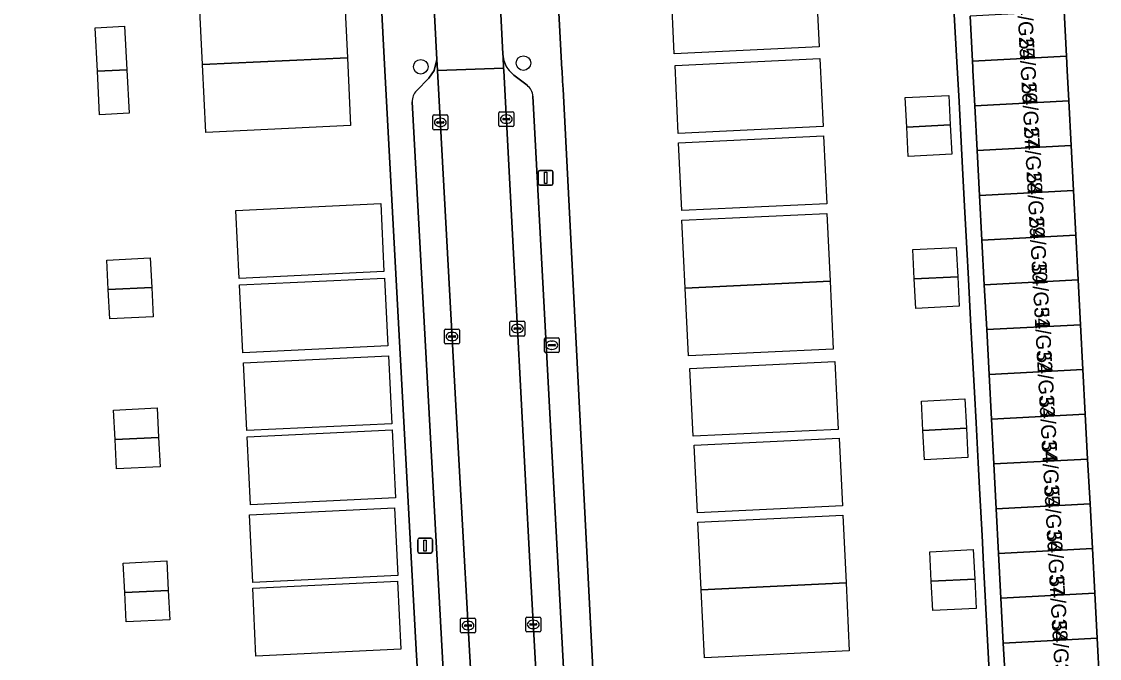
# Model space of a CAD drawing. Extents: x 158086 to 159499, y 382904 to 383981.
# Drawn here: x 158859.6 to 158932.1, y 383460.4 to 383503.3 of the extents above; entities that cross this region are included whole.
import ezdxf

# ---------------------------------------------------------------- set-up
doc = ezdxf.new("R2010")
doc.units = 0
for name, color, linetype in [('IMGEO_Boom', 7, 'Continuous'), ('IMGEO_Brandkraan', 7, 'Continuous'), ('IMGEO_Erf', 7, 'Continuous'), ('IMGEO_Kolk', 7, 'Continuous'), ('IMGEO_Lichtmast', 7, 'Continuous'), ('IMGEO_Pand', 7, 'Continuous'), ('IMGEO_Pand_nummerreeks', 7, 'Continuous'), ('IMGEO_Pand_vergunning_verleend', 7, 'Continuous'), ('IMGEO_Parkeervlak_open', 7, 'Continuous'), ('IMGEO_Rijbaan_lokaal_open', 7, 'Continuous'), ('IMGEO_Voetpad_open', 7, 'Continuous')]:
    doc.layers.add(name, color=color, linetype=linetype)

msp = doc.modelspace()

# ---------------------------------------------------------------- linework, layer by layer
at = {"layer": 'IMGEO_Boom'}
for centre in [(158893.355, 383500.499), (158886.445, 383500.25)]:
    msp.add_circle(centre, 0.489, dxfattribs=at)
at = {"layer": 'IMGEO_Brandkraan'}
for p, q in [((158894.841, 383481.997), (158895.693, 383481.997)), ((158894.766, 383481.071), (158894.766, 383481.923)), ((158895.025, 383481.491), (158895.025, 383481.503)), ((158895.463, 383481.454), (158895.065, 383481.454)), ((158895.068, 383481.54), (158895.466, 383481.54)), ((158895.254, 383481.777), (158895.279, 383481.777)), ((158895.509, 383481.503), (158895.509, 383481.491)), ((158895.767, 383481.923), (158895.767, 383481.071)), ((158895.693, 383480.997), (158894.841, 383480.997)), ((158895.277, 383481.217), (158895.252, 383481.217))]:
    msp.add_line(p, q, dxfattribs=at)
for points in [[(158894.841, 383481.997), (158895.693, 383481.997)], [(158894.766, 383481.071), (158894.766, 383481.923)], [(158895.767, 383481.923), (158895.767, 383481.071)], [(158895.693, 383480.997), (158894.841, 383480.997)]]:
    msp.add_lwpolyline(points, dxfattribs=at)
for centre, radius, start, end in [((158894.843, 383481.921), 0.0765, 91.55205, 178.44795), ((158894.843, 383481.921), 0.0765, 91.55205, 178.44795), ((158895.691, 383481.921), 0.0765, 1.55205, 88.44795), ((158895.691, 383481.921), 0.0765, 1.55205, 88.44795), ((158895.065, 383481.5), 0.0403, 85.87752, 175.75265), ((158895.062, 383481.49), 0.0366, 178.93798, 274.71019), ((158895.466, 383481.497), 0.043, 264.86636, 352.45326), ((158895.47, 383481.502), 0.0386, 1.73085, 96.63898), ((158894.843, 383481.073), 0.0765, 181.55205, 268.44795), ((158894.843, 383481.073), 0.0765, 181.55205, 268.44795), ((158895.691, 383481.073), 0.0765, 271.55205, 358.44795), ((158895.691, 383481.073), 0.0765, 271.55205, 358.44795)]:
    msp.add_arc(centre, radius, start, end, dxfattribs=at)
for centre, major_axis, ratio, start_param, end_param in [((158895.253, 383481.497), (-0.387, 0.002), 0.722429, 4.712389, 7.853982), ((158895.278, 383481.497), (-0.39, 0.002), 0.717154, 1.570796, 4.712389)]:
    msp.add_ellipse(centre, major_axis=major_axis, ratio=ratio, start_param=start_param, end_param=end_param, dxfattribs=at)
at = {"layer": 'IMGEO_Erf'}
for points in [[(158889.313, 383402.728), (158888.966, 383409.167), (158886.228, 383459.447), (158886.122, 383461.402), (158884.02, 383500), (158883.907, 383502.126), (158883.815, 383503.876), (158883.807, 383504.022), (158883.706, 383505.925), (158882.148, 383535.285), (158882.058, 383536.986), (158881.95, 383539.012), (158879.885, 383577.94), (158879.799, 383579.552), (158879.684, 383581.716), (158878.256, 383608.628), (158852.301, 383607.25)], [(158891.977, 383574.95), (158893.141, 383553.024), (158893.243, 383551.098), (158895.929, 383500.485), (158895.951, 383500.075), (158895.955, 383500), (158895.992, 383499.286), (158896.02, 383498.745), (158898.118, 383457.958), (158898.201, 383456.346), (158900.97, 383402.538)], [(158924.716, 383459.52), (158924.334, 383466.719), (158924.23, 383468.685), (158924.083, 383471.448), (158923.971, 383473.568), (158923.827, 383476.27), (158923.718, 383478.337), (158923.569, 383481.144), (158923.46, 383483.199), (158923.314, 383485.941), (158923.204, 383488.008), (158923.053, 383490.859), (158922.94, 383492.988), (158922.799, 383495.654), (158922.679, 383497.914), (158922.537, 383500.587), (158922.033, 383509.385)]]:
    msp.add_lwpolyline(points, dxfattribs=at)
at = {"layer": 'IMGEO_Kolk'}
for p, q in [((158891.777, 383497.224), (158892.629, 383497.224)), ((158887.261, 383496.079), (158887.261, 383496.931)), ((158887.336, 383497.005), (158888.188, 383497.005)), ((158887.52, 383496.499), (158887.52, 383496.511)), ((158887.563, 383496.548), (158887.961, 383496.548)), ((158887.749, 383496.785), (158887.774, 383496.785)), ((158888.004, 383496.511), (158888.004, 383496.499)), ((158888.262, 383496.931), (158888.262, 383496.079)), ((158891.702, 383496.298), (158891.702, 383497.15)), ((158891.961, 383496.718), (158891.961, 383496.73)), ((158892.399, 383496.681), (158892.001, 383496.681)), ((158892.004, 383496.767), (158892.402, 383496.767)), ((158892.19, 383497.004), (158892.215, 383497.004)), ((158892.445, 383496.73), (158892.445, 383496.718)), ((158892.703, 383497.15), (158892.703, 383496.298)), ((158888.188, 383496.005), (158887.336, 383496.005)), ((158887.958, 383496.462), (158887.56, 383496.462)), ((158887.772, 383496.225), (158887.747, 383496.225)), ((158892.629, 383496.224), (158891.777, 383496.224)), ((158892.213, 383496.444), (158892.188, 383496.444)), ((158892.45, 383482.191), (158892.45, 383483.043)), ((158892.525, 383483.117), (158893.377, 383483.117)), ((158892.938, 383482.897), (158892.963, 383482.897)), ((158893.451, 383483.043), (158893.451, 383482.191)), ((158888.044, 383481.657), (158888.044, 383482.509)), ((158888.119, 383482.583), (158888.971, 383482.583)), ((158888.303, 383482.077), (158888.303, 383482.089)), ((158888.741, 383482.04), (158888.343, 383482.04)), ((158888.346, 383482.126), (158888.744, 383482.126)), ((158888.532, 383482.363), (158888.557, 383482.363)), ((158888.787, 383482.089), (158888.787, 383482.077)), ((158889.045, 383482.509), (158889.045, 383481.657)), ((158893.377, 383482.117), (158892.525, 383482.117)), ((158892.709, 383482.611), (158892.709, 383482.623)), ((158893.147, 383482.574), (158892.749, 383482.574)), ((158892.752, 383482.66), (158893.15, 383482.66)), ((158892.961, 383482.337), (158892.936, 383482.337)), ((158893.193, 383482.623), (158893.193, 383482.611)), ((158888.971, 383481.583), (158888.119, 383481.583)), ((158888.555, 383481.803), (158888.53, 383481.803)), ((158893.592, 383463.187), (158894.444, 383463.187)), ((158889.125, 383462.187), (158889.125, 383463.039)), ((158889.2, 383463.113), (158890.052, 383463.113)), ((158889.384, 383462.607), (158889.384, 383462.619)), ((158889.822, 383462.57), (158889.424, 383462.57)), ((158889.427, 383462.656), (158889.825, 383462.656)), ((158889.613, 383462.893), (158889.638, 383462.893)), ((158889.868, 383462.619), (158889.868, 383462.607)), ((158890.126, 383463.039), (158890.126, 383462.187)), ((158893.517, 383462.261), (158893.517, 383463.113)), ((158893.776, 383462.681), (158893.776, 383462.693)), ((158894.214, 383462.644), (158893.816, 383462.644)), ((158893.819, 383462.73), (158894.217, 383462.73)), ((158894.028, 383462.407), (158894.003, 383462.407)), ((158894.005, 383462.967), (158894.03, 383462.967)), ((158894.26, 383462.693), (158894.26, 383462.681)), ((158894.518, 383463.113), (158894.518, 383462.261)), ((158890.052, 383462.113), (158889.2, 383462.113)), ((158889.636, 383462.333), (158889.611, 383462.333)), ((158894.444, 383462.187), (158893.592, 383462.187))]:
    msp.add_line(p, q, dxfattribs=at)
for points in [[(158891.777, 383497.224), (158892.629, 383497.224)], [(158887.261, 383496.079), (158887.261, 383496.931)], [(158887.336, 383497.005), (158888.188, 383497.005)], [(158888.262, 383496.931), (158888.262, 383496.079)], [(158891.702, 383496.298), (158891.702, 383497.15)], [(158892.703, 383497.15), (158892.703, 383496.298)], [(158888.188, 383496.005), (158887.336, 383496.005)], [(158892.629, 383496.224), (158891.777, 383496.224)], [(158892.45, 383482.191), (158892.45, 383483.043)], [(158892.525, 383483.117), (158893.377, 383483.117)], [(158893.451, 383483.043), (158893.451, 383482.191)], [(158888.044, 383481.657), (158888.044, 383482.509)], [(158888.119, 383482.583), (158888.971, 383482.583)], [(158889.045, 383482.509), (158889.045, 383481.657)], [(158893.377, 383482.117), (158892.525, 383482.117)], [(158888.971, 383481.583), (158888.119, 383481.583)], [(158893.592, 383463.187), (158894.444, 383463.187)], [(158889.125, 383462.187), (158889.125, 383463.039)], [(158889.2, 383463.113), (158890.052, 383463.113)], [(158890.126, 383463.039), (158890.126, 383462.187)], [(158893.517, 383462.261), (158893.517, 383463.113)], [(158894.518, 383463.113), (158894.518, 383462.261)], [(158890.052, 383462.113), (158889.2, 383462.113)], [(158894.444, 383462.187), (158893.592, 383462.187)]]:
    msp.add_lwpolyline(points, dxfattribs=at)
for centre, radius, start, end in [((158891.779, 383497.148), 0.0765, 91.55205, 178.44795), ((158891.779, 383497.148), 0.0765, 91.55205, 178.44795), ((158892.627, 383497.148), 0.0765, 1.55205, 88.44795), ((158892.627, 383497.148), 0.0765, 1.55205, 88.44795), ((158887.338, 383496.929), 0.0765, 91.55205, 178.44795), ((158887.338, 383496.929), 0.0765, 91.55205, 178.44795), ((158887.56, 383496.508), 0.0403, 85.87752, 175.75265), ((158887.557, 383496.498), 0.0366, 178.93798, 274.71019), ((158887.961, 383496.505), 0.043, 264.86636, 352.45326), ((158887.965, 383496.51), 0.0386, 1.73085, 96.63898), ((158888.186, 383496.929), 0.0765, 1.55205, 88.44795), ((158888.186, 383496.929), 0.0765, 1.55205, 88.44795), ((158892.001, 383496.727), 0.0403, 85.87752, 175.75265), ((158891.998, 383496.717), 0.0366, 178.93798, 274.71019), ((158892.402, 383496.724), 0.043, 264.86636, 352.45326), ((158892.406, 383496.729), 0.0386, 1.73085, 96.63898), ((158887.338, 383496.081), 0.0765, 181.55205, 268.44795), ((158887.338, 383496.081), 0.0765, 181.55205, 268.44795), ((158888.186, 383496.081), 0.0765, 271.55205, 358.44795), ((158888.186, 383496.081), 0.0765, 271.55205, 358.44795), ((158891.779, 383496.3), 0.0765, 181.55205, 268.44795), ((158891.779, 383496.3), 0.0765, 181.55205, 268.44795), ((158892.627, 383496.3), 0.0765, 271.55205, 358.44795), ((158892.627, 383496.3), 0.0765, 271.55205, 358.44795), ((158892.527, 383483.041), 0.0765, 91.55205, 178.44795), ((158892.527, 383483.041), 0.0765, 91.55205, 178.44795), ((158893.375, 383483.041), 0.0765, 1.55205, 88.44795), ((158893.375, 383483.041), 0.0765, 1.55205, 88.44795), ((158888.121, 383482.507), 0.0765, 91.55205, 178.44795), ((158888.121, 383482.507), 0.0765, 91.55205, 178.44795), ((158888.343, 383482.086), 0.0403, 85.87752, 175.75265), ((158888.34, 383482.076), 0.0366, 178.93798, 274.71019), ((158888.744, 383482.083), 0.043, 264.86636, 352.45326), ((158888.748, 383482.088), 0.0386, 1.73085, 96.63898), ((158888.969, 383482.507), 0.0765, 1.55205, 88.44795), ((158888.969, 383482.507), 0.0765, 1.55205, 88.44795), ((158892.527, 383482.193), 0.0765, 181.55205, 268.44795), ((158892.527, 383482.193), 0.0765, 181.55205, 268.44795), ((158892.749, 383482.62), 0.0403, 85.87752, 175.75265), ((158892.746, 383482.61), 0.0366, 178.93798, 274.71019), ((158893.15, 383482.617), 0.043, 264.86636, 352.45326), ((158893.154, 383482.622), 0.0386, 1.73085, 96.63898), ((158893.375, 383482.193), 0.0765, 271.55205, 358.44795), ((158893.375, 383482.193), 0.0765, 271.55205, 358.44795), ((158888.121, 383481.659), 0.0765, 181.55205, 268.44795), ((158888.121, 383481.659), 0.0765, 181.55205, 268.44795), ((158888.969, 383481.659), 0.0765, 271.55205, 358.44795), ((158888.969, 383481.659), 0.0765, 271.55205, 358.44795), ((158893.594, 383463.111), 0.0765, 91.55205, 178.44795), ((158893.594, 383463.111), 0.0765, 91.55205, 178.44795), ((158894.442, 383463.111), 0.0765, 1.55205, 88.44795), ((158894.442, 383463.111), 0.0765, 1.55205, 88.44795), ((158889.202, 383463.037), 0.0765, 91.55205, 178.44795), ((158889.202, 383463.037), 0.0765, 91.55205, 178.44795), ((158889.424, 383462.616), 0.0403, 85.87752, 175.75265), ((158889.421, 383462.606), 0.0366, 178.93798, 274.71019), ((158889.825, 383462.613), 0.043, 264.86636, 352.45326), ((158889.829, 383462.618), 0.0386, 1.73085, 96.63898), ((158890.05, 383463.037), 0.0765, 1.55205, 88.44795), ((158890.05, 383463.037), 0.0765, 1.55205, 88.44795), ((158893.816, 383462.69), 0.0403, 85.87752, 175.75265), ((158893.813, 383462.68), 0.0366, 178.93798, 274.71019), ((158894.217, 383462.687), 0.043, 264.86636, 352.45326), ((158894.221, 383462.692), 0.0386, 1.73085, 96.63898), ((158889.202, 383462.189), 0.0765, 181.55205, 268.44795), ((158889.202, 383462.189), 0.0765, 181.55205, 268.44795), ((158890.05, 383462.189), 0.0765, 271.55205, 358.44795), ((158890.05, 383462.189), 0.0765, 271.55205, 358.44795), ((158893.594, 383462.263), 0.0765, 181.55205, 268.44795), ((158893.594, 383462.263), 0.0765, 181.55205, 268.44795), ((158894.442, 383462.263), 0.0765, 271.55205, 358.44795), ((158894.442, 383462.263), 0.0765, 271.55205, 358.44795)]:
    msp.add_arc(centre, radius, start, end, dxfattribs=at)
for centre, major_axis, ratio, start_param, end_param in [((158887.748, 383496.505), (-0.387, 0.002), 0.722429, 4.712389, 7.853982), ((158887.773, 383496.505), (-0.39, 0.002), 0.717154, 1.570796, 4.712389), ((158892.189, 383496.724), (-0.387, 0.002), 0.722429, 4.712389, 7.853982), ((158892.214, 383496.724), (-0.39, 0.002), 0.717154, 1.570796, 4.712389), ((158892.937, 383482.617), (-0.387, 0.002), 0.722429, 4.712389, 7.853982), ((158892.962, 383482.617), (-0.39, 0.002), 0.717154, 1.570796, 4.712389), ((158888.531, 383482.083), (-0.387, 0.002), 0.722429, 4.712389, 7.853982), ((158888.556, 383482.083), (-0.39, 0.002), 0.717154, 1.570796, 4.712389), ((158889.612, 383462.613), (-0.387, 0.002), 0.722429, 4.712389, 7.853982), ((158889.637, 383462.613), (-0.39, 0.002), 0.717154, 1.570796, 4.712389), ((158894.004, 383462.687), (-0.387, 0.002), 0.722429, 4.712389, 7.853982), ((158894.029, 383462.687), (-0.39, 0.002), 0.717154, 1.570796, 4.712389)]:
    msp.add_ellipse(centre, major_axis=major_axis, ratio=ratio, start_param=start_param, end_param=end_param, dxfattribs=at)
at = {"layer": 'IMGEO_Lichtmast'}
for p, q in [((158894.354, 383492.371), (158894.354, 383493.171)), ((158894.354, 383493.171), (158894.354, 383492.371)), ((158894.454, 383493.271), (158895.244, 383493.271)), ((158895.244, 383493.271), (158894.454, 383493.271)), ((158895.344, 383493.171), (158895.344, 383492.371)), ((158895.344, 383492.371), (158895.344, 383493.171)), ((158895.244, 383492.271), (158894.454, 383492.271)), ((158894.454, 383492.271), (158895.244, 383492.271)), ((158886.235, 383467.598), (158886.235, 383468.398)), ((158886.235, 383468.398), (158886.235, 383467.598)), ((158886.335, 383468.498), (158887.125, 383468.498)), ((158887.125, 383468.498), (158886.335, 383468.498)), ((158887.225, 383468.398), (158887.225, 383467.598)), ((158887.225, 383467.598), (158887.225, 383468.398)), ((158887.125, 383467.498), (158886.335, 383467.498)), ((158886.335, 383467.498), (158887.125, 383467.498))]:
    msp.add_line(p, q, dxfattribs=at)
for points in [[(158894.774, 383493.146), (158894.924, 383493.146), (158894.924, 383492.396), (158894.774, 383492.396), (158894.774, 383493.146)], [(158886.655, 383468.373), (158886.805, 383468.373), (158886.805, 383467.623), (158886.655, 383467.623), (158886.655, 383468.373)]]:
    msp.add_lwpolyline(points, dxfattribs=at)
for centre, start, end in [((158894.454, 383493.171), 90, 180), ((158894.454, 383493.171), 90, 180), ((158895.244, 383493.171), 0, 90), ((158895.244, 383493.171), 360, 90), ((158894.454, 383492.371), 180, 270), ((158894.454, 383492.371), 180, 270), ((158895.244, 383492.371), 270, 0), ((158895.244, 383492.371), 270, 0), ((158886.335, 383468.398), 90, 180), ((158886.335, 383468.398), 90, 180), ((158887.125, 383468.398), 0, 90), ((158887.125, 383468.398), 360, 90), ((158886.335, 383467.598), 180, 270), ((158886.335, 383467.598), 180, 270), ((158887.125, 383467.598), 270, 0), ((158887.125, 383467.598), 270, 0)]:
    msp.add_arc(centre, 0.1, start, end, dxfattribs=at)
at = {"layer": 'IMGEO_Pand'}
for points in [[(158929.756, 383503.988), (158923.424, 383503.652), (158923.584, 383500.637), (158929.915, 383500.972)], [(158923.608, 383500.194), (158923.618, 383500), (158923.744, 383497.621), (158930.073, 383497.957), (158929.966, 383500), (158929.915, 383500.972), (158923.584, 383500.637)], [(158930.232, 383494.941), (158930.073, 383497.957), (158923.744, 383497.621), (158923.904, 383494.606)], [(158930.232, 383494.941), (158923.904, 383494.606), (158924.064, 383491.59), (158930.39, 383491.925)], [(158930.549, 383488.91), (158930.39, 383491.925), (158924.064, 383491.59), (158924.223, 383488.575)], [(158930.549, 383488.91), (158924.223, 383488.575), (158924.383, 383485.559), (158930.707, 383485.894)], [(158930.866, 383482.879), (158930.707, 383485.894), (158924.383, 383485.559), (158924.543, 383482.544)], [(158924.703, 383479.528), (158931.024, 383479.863), (158930.866, 383482.879), (158924.543, 383482.544)], [(158924.703, 383479.528), (158924.863, 383476.513), (158931.183, 383476.848), (158931.024, 383479.863)], [(158924.863, 383476.513), (158925.022, 383473.497), (158931.341, 383473.832), (158931.183, 383476.848)], [(158925.182, 383470.482), (158931.5, 383470.817), (158931.341, 383473.832), (158925.022, 383473.497)], [(158925.342, 383467.466), (158931.658, 383467.801), (158931.5, 383470.817), (158925.182, 383470.482)], [(158925.342, 383467.466), (158925.502, 383464.451), (158931.817, 383464.785), (158931.658, 383467.801)], [(158931.817, 383464.785), (158925.502, 383464.451), (158925.662, 383461.435), (158931.975, 383461.77)], [(158925.821, 383458.42), (158932.134, 383458.754), (158931.975, 383461.77), (158925.662, 383461.435)]]:
    msp.add_lwpolyline(points, close=True, dxfattribs=at)
at = {"layer": 'IMGEO_Pand_vergunning_verleend'}
for points in [[(158903.293, 383505.689), (158913.051, 383506.156), (158913.27, 383501.587), (158903.512, 383501.12)], [(158871.527, 383504.966), (158881.285, 383505.433), (158881.504, 383500.864), (158871.746, 383500.397)], [(158864.524, 383502.877), (158866.503, 383502.978), (158866.652, 383500.051), (158864.673, 383499.95)], [(158871.746, 383500.397), (158881.504, 383500.864), (158881.722, 383496.294), (158871.964, 383495.827)], [(158903.562, 383500.337), (158913.32, 383500.804), (158913.539, 383496.234), (158903.781, 383495.767)], [(158864.673, 383499.95), (158866.652, 383500.051), (158866.801, 383497.123), (158864.822, 383497.022)], [(158919.063, 383498.174), (158921.991, 383498.323), (158922.092, 383496.343), (158919.164, 383496.194)], [(158919.164, 383496.194), (158922.092, 383496.343), (158922.192, 383494.363), (158919.265, 383494.214)], [(158903.794, 383495.129), (158913.552, 383495.596), (158913.771, 383491.026), (158904.013, 383490.56)], [(158873.99, 383490.565), (158883.748, 383491.032), (158883.966, 383486.462), (158874.209, 383485.996)], [(158904.022, 383489.909), (158913.78, 383490.376), (158913.999, 383485.807), (158904.241, 383485.34)], [(158919.566, 383487.938), (158922.494, 383488.087), (158922.595, 383486.107), (158919.667, 383485.958)], [(158865.304, 383487.225), (158868.232, 383487.374), (158868.333, 383485.394), (158865.405, 383485.245)], [(158874.245, 383485.556), (158884.002, 383486.023), (158884.221, 383481.454), (158874.463, 383480.987)], [(158904.241, 383485.34), (158913.999, 383485.807), (158914.217, 383481.237), (158904.46, 383480.77)], [(158919.667, 383485.958), (158922.595, 383486.107), (158922.695, 383484.128), (158919.768, 383483.979)], [(158865.405, 383485.245), (158868.333, 383485.394), (158868.433, 383483.415), (158865.506, 383483.266)], [(158874.52, 383480.314), (158884.278, 383480.781), (158884.497, 383476.212), (158874.739, 383475.745)], [(158904.563, 383479.932), (158914.321, 383480.399), (158914.54, 383475.829), (158904.782, 383475.362)], [(158920.152, 383477.734), (158923.08, 383477.883), (158923.18, 383475.903), (158920.253, 383475.754)], [(158865.766, 383477.119), (158868.693, 383477.268), (158868.794, 383475.288), (158865.866, 383475.139)], [(158874.764, 383475.322), (158884.522, 383475.789), (158884.741, 383471.22), (158874.983, 383470.753)], [(158920.253, 383475.754), (158923.18, 383475.903), (158923.281, 383473.924), (158920.353, 383473.775)], [(158865.866, 383475.139), (158868.794, 383475.288), (158868.895, 383473.308), (158865.967, 383473.159)], [(158904.86, 383474.774), (158914.618, 383475.241), (158914.837, 383470.672), (158905.079, 383470.205)], [(158874.92, 383470.082), (158884.678, 383470.549), (158884.897, 383465.98), (158875.139, 383465.513)], [(158905.097, 383469.585), (158914.855, 383470.052), (158915.074, 383465.482), (158905.316, 383465.015)], [(158920.711, 383467.58), (158923.639, 383467.729), (158923.739, 383465.749), (158920.812, 383465.6)], [(158866.411, 383466.815), (158869.339, 383466.964), (158869.44, 383464.984), (158866.512, 383464.835)], [(158875.128, 383465.128), (158884.886, 383465.595), (158885.105, 383461.025), (158875.347, 383460.559)], [(158905.316, 383465.015), (158915.074, 383465.482), (158915.293, 383460.913), (158905.535, 383460.446)], [(158920.812, 383465.6), (158923.739, 383465.749), (158923.84, 383463.769), (158920.913, 383463.62)], [(158866.512, 383464.835), (158869.44, 383464.984), (158869.54, 383463.004), (158866.613, 383462.855)]]:
    msp.add_lwpolyline(points, close=True, dxfattribs=at)
at = {"layer": 'IMGEO_Parkeervlak_open'}
for points in [[(158891.983, 383500.937), (158892.021, 383500.158), (158892.029, 383500), (158893.785, 383466.868), (158895.621, 383433.753), (158895.632, 383433.547)], [(158891.251, 383433.166), (158891.232, 383433.513), (158890.034, 383455.302), (158888.842, 383476.637), (158887.572, 383500), (158887.531, 383500.746), (158887.342, 383500), (158886.982, 383499.487), (158886.152, 383498.64)], [(158893.601, 383499.002), (158892.712, 383499.685), (158892.39, 383500)], [(158897.308, 383436.298), (158893.991, 383498.262)], [(158885.867, 383497.885), (158889.258, 383435.752)]]:
    msp.add_lwpolyline(points, dxfattribs=at)
for centre, radius, start, end in [((158893.861, 383501.196), 1.896, 187.84608, 219.1108), ((158892.993, 383498.209), 1, 3.0559, 52.52498), ((158886.868, 383497.938), 1.002, 135.58329, 183.05533)]:
    msp.add_arc(centre, radius, start, end, dxfattribs=at)
at = {"layer": 'IMGEO_Rijbaan_lokaal_open'}
for points in [[(158887.572, 383500), (158892.021, 383500.158), (158891.983, 383500.937), (158891.971, 383501.093), (158891.712, 383506.084), (158891.68, 383506.699), (158887.22, 383506.46), (158887.25, 383505.925), (158887.531, 383500.746)], [(158887.572, 383500), (158888.842, 383476.637), (158890.034, 383455.302), (158891.232, 383433.513), (158895.621, 383433.753), (158893.785, 383466.868), (158892.029, 383500), (158892.021, 383500.158)]]:
    msp.add_lwpolyline(points, close=True, dxfattribs=at)
msp.add_lwpolyline([(158929.756, 383503.988), (158929.915, 383500.972), (158929.966, 383500), (158930.073, 383497.957), (158930.232, 383494.941), (158930.39, 383491.925), (158930.549, 383488.91), (158930.707, 383485.894), (158930.866, 383482.879), (158931.024, 383479.863), (158931.183, 383476.848), (158931.341, 383473.832), (158931.5, 383470.817), (158931.658, 383467.801), (158931.817, 383464.785), (158931.975, 383461.77), (158932.134, 383458.754)], dxfattribs=at)
at = {"layer": 'IMGEO_Voetpad_open'}
for points in [[(158901.056, 383400.874), (158900.97, 383402.538), (158898.201, 383456.346), (158898.118, 383457.958), (158896.02, 383498.745), (158895.992, 383499.286), (158895.955, 383500), (158895.951, 383500.075), (158895.929, 383500.485), (158893.243, 383551.098), (158893.141, 383553.024), (158891.977, 383574.95), (158891.907, 383576.278), (158889.705, 383617.76), (158889.594, 383619.86), (158888.293, 383644.38), (158885.014, 383644.62)], [(158877.922, 383642.744), (158874.52, 383640.834), (158876.622, 383639.431), (158878.123, 383611.135), (158878.256, 383608.628), (158879.684, 383581.716), (158879.799, 383579.552), (158879.885, 383577.94), (158881.95, 383539.012), (158882.058, 383536.986), (158882.148, 383535.285), (158883.706, 383505.925), (158883.807, 383504.022), (158883.815, 383503.876), (158883.907, 383502.126), (158884.02, 383500), (158886.122, 383461.402), (158886.228, 383459.447), (158888.966, 383409.167), (158889.313, 383402.728)], [(158922.033, 383509.385), (158922.537, 383500.587), (158922.679, 383497.914), (158922.799, 383495.654), (158922.94, 383492.988), (158923.053, 383490.859), (158923.204, 383488.008), (158923.314, 383485.941), (158923.46, 383483.199), (158923.569, 383481.144), (158923.718, 383478.337), (158923.827, 383476.27), (158923.971, 383473.568), (158924.083, 383471.448), (158924.23, 383468.685), (158924.334, 383466.719), (158924.716, 383459.52)], [(158891.712, 383506.084), (158891.971, 383501.093), (158891.983, 383500.937)], [(158886.152, 383498.64), (158886.982, 383499.487), (158887.342, 383500), (158887.531, 383500.746), (158887.25, 383505.925)], [(158925.821, 383458.42), (158925.662, 383461.435), (158925.502, 383464.451), (158925.342, 383467.466), (158925.182, 383470.482), (158925.022, 383473.497), (158924.863, 383476.513), (158924.703, 383479.528), (158924.543, 383482.544), (158924.383, 383485.559), (158924.223, 383488.575), (158924.064, 383491.59), (158923.904, 383494.606), (158923.744, 383497.621), (158923.618, 383500), (158923.608, 383500.194), (158923.584, 383500.637), (158923.424, 383503.652)], [(158892.39, 383500), (158892.712, 383499.685), (158893.601, 383499.002)], [(158893.991, 383498.262), (158897.308, 383436.298)], [(158889.258, 383435.752), (158885.867, 383497.885)]]:
    msp.add_lwpolyline(points, dxfattribs=at)
for centre, radius, start, end in [((158893.861, 383501.196), 1.896, 187.84608, 219.1108), ((158892.993, 383498.209), 1, 3.0559, 52.52498), ((158886.868, 383497.938), 1.002, 135.58329, 183.05533)]:
    msp.add_arc(centre, radius, start, end, dxfattribs=at)

# ---------------------------------------------------------------- texts
at = {"layer": 'IMGEO_Pand_nummerreeks'}
for s, p in [('54/G25', (158926.547, 383505.16)), ('54/G26', (158926.717, 383502.142)), ('54/G27', (158926.887, 383499.125)), ('54/G28', (158927.057, 383496.105)), ('54/G29', (158927.226, 383493.094)), ('54/G30', (158927.397, 383490.07)), ('54/G31', (158927.573, 383486.946)), ('54/G32', (158927.736, 383484.045)), ('54/G33', (158927.906, 383481.021)), ('54/G34', (158928.076, 383478.004)), ('54/G35', (158928.246, 383474.986)), ('54/G36', (158928.416, 383471.969)), ('54/G37', (158928.586, 383468.952)), ('54/G38', (158928.756, 383465.931)), ('54/G39', (158928.925, 383462.92))]:
    msp.add_text(s, height=1, rotation=273.22255, dxfattribs=at).set_placement(p)

doc.saveas('drawing.dxf')
